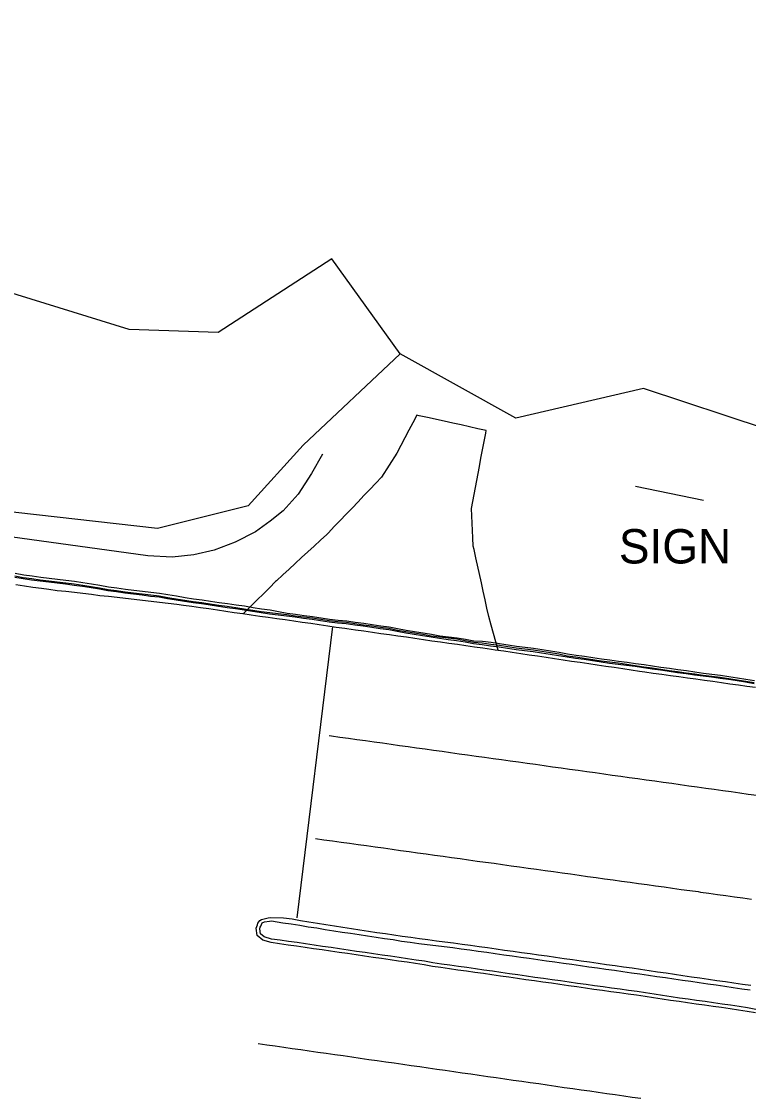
# Model space of a CAD drawing. Extents: x 1901471 to 1963503, y 756461 to 799997.
# Drawn here: x 1941476.1 to 1941560.8, y 780343.4 to 780468.7 of the extents above; entities that cross this region are included whole.
import ezdxf

# ---------------------------------------------------------------- set-up
doc = ezdxf.new("R2010")
doc.units = 0
for name, color, linetype in [('RD_EX_Bldg', 7, 'Continuous'), ('RD_EX_Conc', 7, 'Continuous'), ('RD_EX_Driveway', 7, 'Continuous'), ('RD_EX_GuardRail', 7, 'Continuous'), ('RD_EX_Road', 7, 'Continuous'), ('RD_EX_VEG', 7, 'Continuous')]:
    doc.layers.add(name, color=color, linetype=linetype)

msp = doc.modelspace()

# ---------------------------------------------------------------- linework, layer by layer
at = {"layer": 'RD_EX_Bldg'}
msp.add_lwpolyline([(1941547.6, 780414.59), (1941555.51, 780412.96)], dxfattribs=at)
at = {"layer": 'RD_EX_Conc'}
for points in [[(1941475.33, 780404.13), (1941476.31, 780403.96), (1941477.3, 780403.82), (1941478.29, 780403.68), (1941479.28, 780403.56), (1941480.25, 780403.45), (1941481.25, 780403.33), (1941482.24, 780403.2), (1941483.23, 780403.04), (1941484.21, 780402.89), (1941485.2, 780402.75), (1941486.19, 780402.54), (1941487.18, 780402.43), (1941488.17, 780402.27), (1941489.16, 780402.16), (1941490.15, 780402.03), (1941491.15, 780401.91), (1941492.14, 780401.8), (1941493.13, 780401.63), (1941494.12, 780401.48), (1941495.12, 780401.31), (1941496.11, 780401.16), (1941497.1, 780401.02), (1941498.09, 780400.88), (1941499.08, 780400.74), (1941500.07, 780400.6), (1941501.06, 780400.45), (1941502.05, 780400.31), (1941503.03, 780400.13), (1941504.02, 780400), (1941505.01, 780399.86), (1941506.01, 780399.74), (1941507, 780399.63), (1941507.99, 780399.49), (1941508.98, 780399.36), (1941509.98, 780399.25), (1941510.96, 780399.08), (1941511.95, 780398.94), (1941512.94, 780398.82), (1941513.94, 780398.73), (1941514.93, 780398.59), (1941515.92, 780398.45), (1941516.91, 780398.31), (1941517.9, 780398.17), (1941518.89, 780398.03), (1941519.87, 780397.83), (1941520.86, 780397.66), (1941521.85, 780397.49), (1941522.84, 780397.35), (1941523.82, 780397.17), (1941524.81, 780397.03), (1941525.8, 780396.91), (1941526.8, 780396.79), (1941527.78, 780396.62), (1941528.76, 780396.4), (1941529.76, 780396.34), (1941530.75, 780396.2), (1941531.75, 780396.06), (1941532.73, 780395.91), (1941533.72, 780395.76), (1941534.72, 780395.64), (1941535.71, 780395.51), (1941536.7, 780395.36), (1941537.69, 780395.21), (1941538.68, 780395.07), (1941538.68, 780395.07), (1941539.65, 780394.84), (1941540.64, 780394.7), (1941541.63, 780394.56), (1941542.62, 780394.41), (1941543.61, 780394.26), (1941544.6, 780394.13), (1941545.59, 780393.99), (1941546.58, 780393.85), (1941547.57, 780393.71), (1941548.56, 780393.56), (1941549.55, 780393.42), (1941550.54, 780393.28), (1941551.52, 780393.13), (1941552.51, 780392.99), (1941553.51, 780392.86), (1941554.5, 780392.72), (1941555.49, 780392.58), (1941556.48, 780392.46), (1941557.47, 780392.33), (1941558.46, 780392.19), (1941559.45, 780392.04), (1941560.44, 780391.87), (1941561.42, 780391.72)], [(1941475.37, 780404.44), (1941476.36, 780404.27), (1941477.35, 780404.13), (1941478.34, 780403.99), (1941479.33, 780403.88), (1941480.29, 780403.76), (1941481.28, 780403.65), (1941482.27, 780403.51), (1941483.26, 780403.36), (1941484.25, 780403.21), (1941485.24, 780403.06), (1941486.22, 780402.86), (1941487.22, 780402.74), (1941488.21, 780402.59), (1941489.2, 780402.48), (1941490.19, 780402.35), (1941491.18, 780402.23), (1941492.18, 780402.12), (1941493.16, 780401.95), (1941494.15, 780401.8), (1941495.16, 780401.62), (1941496.15, 780401.48), (1941497.14, 780401.34), (1941498.13, 780401.19), (1941499.12, 780401.05), (1941500.11, 780400.91), (1941501.1, 780400.77), (1941502.09, 780400.63), (1941503.08, 780400.45), (1941504.07, 780400.31), (1941505.06, 780400.17), (1941506.04, 780400), (1941507.03, 780399.81), (1941508.02, 780399.67), (1941509, 780399.52), (1941510, 780399.42), (1941510.99, 780399.24), (1941511.98, 780399.1), (1941512.97, 780398.98), (1941513.97, 780398.89), (1941514.95, 780398.75), (1941515.95, 780398.62), (1941516.94, 780398.48), (1941517.93, 780398.33), (1941518.92, 780398.19), (1941519.9, 780397.99), (1941520.88, 780397.82), (1941521.87, 780397.66), (1941522.86, 780397.51), (1941523.84, 780397.33), (1941524.83, 780397.17), (1941525.82, 780397.05), (1941526.82, 780396.93), (1941527.8, 780396.77), (1941528.79, 780396.57), (1941529.79, 780396.54), (1941530.78, 780396.4), (1941531.78, 780396.26), (1941532.76, 780396.11), (1941533.75, 780395.96), (1941534.75, 780395.84), (1941535.74, 780395.71), (1941536.73, 780395.56), (1941537.72, 780395.41), (1941538.7, 780395.27), (1941538.7, 780395.27), (1941539.69, 780395.07), (1941540.68, 780394.92), (1941541.67, 780394.78), (1941542.65, 780394.63), (1941543.64, 780394.49), (1941544.63, 780394.35), (1941545.62, 780394.21), (1941546.62, 780394.08), (1941547.61, 780393.94), (1941548.6, 780393.8), (1941549.58, 780393.66), (1941550.57, 780393.52), (1941551.56, 780393.37), (1941552.55, 780393.23), (1941553.54, 780393.1), (1941554.53, 780392.96), (1941555.52, 780392.82), (1941556.51, 780392.7), (1941557.5, 780392.57), (1941558.49, 780392.43), (1941559.48, 780392.28), (1941560.47, 780392.11), (1941561.46, 780391.96)], [(1941475.31, 780404), (1941476.29, 780403.83), (1941477.28, 780403.69), (1941478.27, 780403.55), (1941479.27, 780403.44), (1941480.24, 780403.32), (1941481.23, 780403.2), (1941482.22, 780403.07), (1941483.21, 780402.92), (1941484.2, 780402.77), (1941485.19, 780402.62), (1941486.17, 780402.42), (1941487.17, 780402.3), (1941488.15, 780402.15), (1941489.15, 780402.03), (1941490.14, 780401.91), (1941491.13, 780401.78), (1941492.13, 780401.68), (1941493.11, 780401.51), (1941494.1, 780401.35), (1941495.1, 780401.18), (1941496.09, 780401.04), (1941497.08, 780400.9), (1941498.07, 780400.75), (1941499.06, 780400.61), (1941500.05, 780400.47), (1941501.04, 780400.33), (1941502.03, 780400.19), (1941503.01, 780400.01), (1941504, 780399.87), (1941504.99, 780399.73), (1941505.99, 780399.6), (1941506.98, 780399.49), (1941507.97, 780399.35), (1941508.96, 780399.21), (1941509.96, 780399.1), (1941510.94, 780398.93), (1941511.93, 780398.79), (1941512.92, 780398.67), (1941513.92, 780398.58), (1941514.91, 780398.44), (1941515.9, 780398.3), (1941516.89, 780398.16), (1941517.88, 780398.02), (1941518.87, 780397.88), (1941519.85, 780397.68), (1941520.84, 780397.51), (1941521.83, 780397.35), (1941522.81, 780397.2), (1941523.8, 780397.02), (1941524.79, 780396.87), (1941525.78, 780396.74), (1941526.77, 780396.62), (1941527.76, 780396.46), (1941528.74, 780396.27), (1941529.73, 780396.14), (1941530.72, 780396), (1941531.72, 780395.86), (1941532.7, 780395.71), (1941533.69, 780395.56), (1941534.69, 780395.44), (1941535.68, 780395.31), (1941536.67, 780395.16), (1941537.66, 780395.01), (1941538.65, 780394.87), (1941538.65, 780394.87), (1941539.63, 780394.7), (1941540.62, 780394.56), (1941541.61, 780394.42), (1941542.6, 780394.27), (1941543.59, 780394.12), (1941544.58, 780393.98), (1941545.57, 780393.84), (1941546.57, 780393.75), (1941547.56, 780393.61), (1941548.55, 780393.46), (1941549.53, 780393.32), (1941550.52, 780393.19), (1941551.51, 780393.04), (1941552.5, 780392.9), (1941553.49, 780392.76), (1941554.48, 780392.62), (1941555.47, 780392.49), (1941556.47, 780392.36), (1941557.46, 780392.23), (1941558.45, 780392.1), (1941559.44, 780391.94), (1941560.42, 780391.78), (1941561.41, 780391.62)], [(1941561.63, 780353.65), (1941560.65, 780353.83), (1941559.66, 780353.99), (1941558.67, 780354.13), (1941557.68, 780354.27), (1941556.69, 780354.41), (1941555.7, 780354.55), (1941554.71, 780354.69), (1941553.72, 780354.83), (1941552.73, 780354.97), (1941551.74, 780355.11), (1941550.75, 780355.25), (1941549.76, 780355.42), (1941548.77, 780355.58), (1941547.78, 780355.72), (1941546.79, 780355.86), (1941545.8, 780356), (1941544.81, 780356.12), (1941543.82, 780356.26), (1941542.83, 780356.4), (1941541.84, 780356.54), (1941540.85, 780356.68), (1941539.86, 780356.82), (1941538.87, 780356.96), (1941537.88, 780357.1), (1941536.89, 780357.24), (1941535.9, 780357.38), (1941534.91, 780357.52), (1941533.92, 780357.66), (1941532.93, 780357.8), (1941531.94, 780357.94), (1941530.95, 780358.09), (1941530.95, 780358.09), (1941529.96, 780358.23), (1941528.97, 780358.37), (1941527.98, 780358.51), (1941526.99, 780358.65), (1941526, 780358.79), (1941525.01, 780358.93), (1941524.02, 780359.07), (1941523.04, 780359.26), (1941522.05, 780359.4), (1941521.06, 780359.54), (1941520.07, 780359.69), (1941519.08, 780359.83), (1941518.09, 780359.98), (1941517.1, 780360.12), (1941516.11, 780360.27), (1941515.12, 780360.41), (1941514.14, 780360.56), (1941513.15, 780360.7), (1941512.16, 780360.85), (1941511.17, 780360.98), (1941510.18, 780361.13), (1941509.19, 780361.27), (1941508.2, 780361.42), (1941507.21, 780361.56), (1941506.22, 780361.7), (1941505.23, 780361.84), (1941504.35, 780362.1), (1941503.93, 780362.45), (1941503.84, 780363.02), (1941503.91, 780363.21), (1941503.97, 780363.33), (1941504.04, 780363.53), (1941504.13, 780363.72), (1941504.4, 780363.84), (1941504.97, 780363.93), (1941505.2, 780363.97), (1941506.53, 780363.73), (1941507.52, 780363.61), (1941508.51, 780363.44), (1941509.49, 780363.28), (1941510.48, 780363.13), (1941511.47, 780362.96), (1941512.46, 780362.81), (1941513.44, 780362.66), (1941514.43, 780362.51), (1941515.42, 780362.36), (1941516.41, 780362.2), (1941517.4, 780362.05), (1941518.39, 780361.91), (1941519.38, 780361.77), (1941520.36, 780361.61), (1941521.36, 780361.48), (1941522.36, 780361.33), (1941523.35, 780361.2), (1941524.34, 780361.08), (1941525.34, 780360.99), (1941526.33, 780360.86), (1941527.32, 780360.72), (1941528.31, 780360.58), (1941529.3, 780360.44), (1941530.29, 780360.3), (1941531.28, 780360.16), (1941532.27, 780360.02), (1941533.26, 780359.88), (1941534.25, 780359.74), (1941535.24, 780359.6), (1941536.23, 780359.46), (1941537.22, 780359.32), (1941538.21, 780359.18), (1941539.2, 780359.04), (1941540.19, 780358.9), (1941541.18, 780358.76), (1941542.17, 780358.62), (1941543.16, 780358.48), (1941544.15, 780358.34), (1941545.14, 780358.21), (1941546.13, 780358.07), (1941547.12, 780357.92), (1941548.11, 780357.78), (1941549.1, 780357.64), (1941550.09, 780357.49), (1941551.08, 780357.35), (1941552.07, 780357.21), (1941553.06, 780357.06), (1941554.05, 780356.92), (1941555.03, 780356.78), (1941556.02, 780356.63), (1941557.01, 780356.49), (1941558, 780356.35), (1941558.99, 780356.2), (1941559.98, 780356.06), (1941560.97, 780355.91)]]:
    msp.add_lwpolyline(points, dxfattribs=at)
at = {"layer": 'RD_EX_Driveway'}
msp.add_lwpolyline([(1941531.62, 780395.49), (1941531.08, 780397.41), (1941530.81, 780398.38), (1941530.52, 780399.41), (1941530.3, 780400.39), (1941530.09, 780401.36), (1941529.87, 780402.34), (1941529.66, 780403.31), (1941529.01, 780406.23), (1941528.8, 780407.21), (1941528.71, 780407.59), (1941528.67, 780408.57), (1941528.52, 780412), (1941529.43, 780416.86), (1941529.61, 780417.83), (1941529.8, 780418.8), (1941529.98, 780419.78), (1941530.16, 780420.75), (1941530.22, 780421.06), (1941529.25, 780421.28), (1941528.27, 780421.49), (1941527.29, 780421.71), (1941526.32, 780421.93), (1941525.34, 780422.14), (1941523.39, 780422.57), (1941522.41, 780422.79), (1941522.14, 780422.85), (1941521.67, 780421.97), (1941521.21, 780421.09), (1941520.75, 780420.21), (1941520.29, 780419.33), (1941519.82, 780418.44), (1941518.04, 780415.64), (1941517.35, 780414.92), (1941516.66, 780414.2), (1941515.97, 780413.48), (1941515.29, 780412.76), (1941514.6, 780412.04), (1941513.91, 780411.32), (1941513.22, 780410.6), (1941512.53, 780409.88), (1941511.84, 780409.16), (1941511.65, 780408.96), (1941510.92, 780408.29), (1941510.18, 780407.61), (1941509.45, 780406.94), (1941508.72, 780406.27), (1941507.99, 780405.59), (1941507.26, 780404.92), (1941506.52, 780404.25), (1941505.79, 780403.57), (1941505.68, 780403.47), (1941504.97, 780402.76), (1941502.85, 780400.64), (1941502.15, 780399.94), (1941501.95, 780399.74)], dxfattribs=at)
at = {"layer": 'RD_EX_GuardRail'}
msp.add_lwpolyline([(1941511.16, 780418.31), (1941509.87, 780416.06), (1941508.34, 780413.66), (1941506.57, 780411.72), (1941505.06, 780410.49), (1941503.35, 780409.25), (1941501, 780408.05), (1941498.54, 780407.12), (1941496.17, 780406.57), (1941493.64, 780406.31), (1941490.83, 780406.47), (1941474.78, 780408.68), (1941438.68, 780413.85), (1941402.5, 780418.93), (1941374.66, 780422.67), (1941348.1, 780426.45), (1941316.94, 780430.82), (1941278.92, 780436.19)], dxfattribs=at)
at = {"layer": 'RD_EX_Road'}
for points in [[(1941475.46, 780403.12), (1941476.45, 780402.97), (1941477.44, 780402.83), (1941478.43, 780402.69), (1941479.28, 780402.57), (1941480.27, 780402.45), (1941481.27, 780402.34), (1941482.26, 780402.22), (1941483.25, 780402.11), (1941484.25, 780401.99), (1941485.24, 780401.87), (1941486.23, 780401.76), (1941487.23, 780401.64), (1941488.22, 780401.53), (1941489.21, 780401.41), (1941490.21, 780401.3), (1941491.2, 780401.18), (1941492.19, 780401.06), (1941493.19, 780400.95), (1941494.18, 780400.83), (1941494.95, 780400.74), (1941495.94, 780400.6), (1941496.93, 780400.46), (1941497.92, 780400.32), (1941498.91, 780400.17), (1941499.9, 780400.03), (1941500.88, 780399.89), (1941501.87, 780399.75), (1941502.86, 780399.61), (1941503.85, 780399.46), (1941504.84, 780399.32), (1941505.83, 780399.18), (1941506.82, 780399.04), (1941507.81, 780398.89), (1941508.8, 780398.75), (1941509.79, 780398.61), (1941510.78, 780398.47), (1941511.77, 780398.33), (1941512.76, 780398.18), (1941513.75, 780398.04), (1941514, 780398.01), (1941514.99, 780397.87), (1941515.98, 780397.72), (1941516.97, 780397.58), (1941517.96, 780397.44), (1941518.95, 780397.3), (1941519.94, 780397.16), (1941520.93, 780397.02), (1941521.92, 780396.88), (1941522.91, 780396.74), (1941523.9, 780396.59), (1941524.89, 780396.45), (1941525.88, 780396.31), (1941526.87, 780396.17), (1941527.86, 780396.03), (1941528.85, 780395.89), (1941529.84, 780395.75), (1941530.83, 780395.61), (1941531.27, 780395.54), (1941532.26, 780395.4), (1941533.25, 780395.25), (1941534.24, 780395.1), (1941535.23, 780394.96), (1941536.21, 780394.81), (1941537.2, 780394.66), (1941538.19, 780394.52), (1941539.18, 780394.37), (1941540.17, 780394.22), (1941541.16, 780394.07), (1941542.15, 780393.93), (1941543.14, 780393.78), (1941544.13, 780393.63), (1941545.12, 780393.49), (1941546.11, 780393.34), (1941547.1, 780393.19), (1941548.08, 780393.05), (1941548.69, 780392.96), (1941549.68, 780392.82), (1941550.67, 780392.68), (1941551.66, 780392.54), (1941552.65, 780392.41), (1941553.64, 780392.27), (1941554.63, 780392.13), (1941555.62, 780392), (1941556.61, 780391.86), (1941557.6, 780391.72), (1941558.59, 780391.58), (1941559.59, 780391.45), (1941560.58, 780391.31), (1941561.57, 780391.17)], [(1941508.22, 780364.32), (1941512.36, 780398.24)], [(1941561.72, 780378.55), (1941560.73, 780378.69), (1941559.74, 780378.83), (1941558.75, 780378.97), (1941557.76, 780379.11), (1941556.77, 780379.25), (1941555.78, 780379.38), (1941554.79, 780379.52), (1941553.8, 780379.66), (1941552.81, 780379.8), (1941551.82, 780379.94), (1941550.83, 780380.08), (1941549.84, 780380.21), (1941548.85, 780380.35), (1941547.86, 780380.49), (1941546.87, 780380.63), (1941545.88, 780380.77), (1941544.89, 780380.9), (1941543.9, 780381.04), (1941542.91, 780381.18), (1941541.92, 780381.32), (1941540.92, 780381.46), (1941539.93, 780381.6), (1941538.94, 780381.73), (1941537.95, 780381.87), (1941537.95, 780381.87), (1941536.96, 780382.01), (1941535.97, 780382.15), (1941534.98, 780382.29), (1941533.99, 780382.43), (1941533, 780382.56), (1941532.01, 780382.7), (1941531.02, 780382.84), (1941530.03, 780382.98), (1941529.04, 780383.12), (1941528.05, 780383.26), (1941527.06, 780383.39), (1941526.07, 780383.53), (1941525.08, 780383.67), (1941524.09, 780383.81), (1941523.1, 780383.95), (1941522.11, 780384.09), (1941521.12, 780384.22), (1941520.13, 780384.36), (1941519.14, 780384.5), (1941518.15, 780384.64), (1941517.16, 780384.78), (1941516.17, 780384.91), (1941515.17, 780385.05), (1941514.18, 780385.19), (1941513.19, 780385.33), (1941512.2, 780385.47), (1941511.92, 780385.51)], [(1941510.33, 780373.55), (1941511.32, 780373.41), (1941512.32, 780373.27), (1941513.31, 780373.14), (1941514.3, 780373), (1941515.29, 780372.86), (1941516.28, 780372.72), (1941517.27, 780372.58), (1941518.26, 780372.45), (1941519.25, 780372.31), (1941520.24, 780372.17), (1941521.23, 780372.03), (1941522.22, 780371.9), (1941523.21, 780371.76), (1941524.2, 780371.62), (1941525.19, 780371.48), (1941526.18, 780371.35), (1941527.17, 780371.21), (1941528.16, 780371.07), (1941529.15, 780370.93), (1941530.14, 780370.8), (1941531.13, 780370.66), (1941532.12, 780370.52), (1941533.12, 780370.38), (1941534.11, 780370.25), (1941535.1, 780370.11), (1941536.09, 780369.97), (1941537.08, 780369.83), (1941538.07, 780369.7), (1941539.06, 780369.56), (1941540.05, 780369.42), (1941541.04, 780369.28), (1941542.03, 780369.14), (1941543.02, 780369.01), (1941544.01, 780368.87), (1941545, 780368.73), (1941545.99, 780368.59), (1941546.98, 780368.46), (1941547.97, 780368.32), (1941548.96, 780368.18), (1941549.95, 780368.04), (1941550.94, 780367.91), (1941551.93, 780367.77), (1941552.92, 780367.63), (1941553.92, 780367.49), (1941554.91, 780367.36), (1941555.16, 780367.32), (1941556.15, 780367.18), (1941557.14, 780367.04), (1941558.13, 780366.9), (1941559.12, 780366.77), (1941560.11, 780366.63), (1941561.1, 780366.49)], [(1941561.57, 780353.24), (1941560.59, 780353.42), (1941559.6, 780353.57), (1941558.61, 780353.71), (1941557.62, 780353.85), (1941556.63, 780353.99), (1941555.64, 780354.13), (1941554.65, 780354.27), (1941553.66, 780354.42), (1941552.67, 780354.56), (1941551.68, 780354.7), (1941550.69, 780354.84), (1941549.7, 780355.01), (1941548.72, 780355.16), (1941547.73, 780355.3), (1941546.74, 780355.44), (1941545.75, 780355.58), (1941544.75, 780355.7), (1941543.76, 780355.84), (1941542.77, 780355.98), (1941541.78, 780356.12), (1941540.79, 780356.26), (1941539.8, 780356.4), (1941538.81, 780356.55), (1941537.82, 780356.69), (1941536.83, 780356.83), (1941535.84, 780356.97), (1941534.85, 780357.11), (1941533.86, 780357.25), (1941532.87, 780357.39), (1941531.88, 780357.53), (1941530.89, 780357.67), (1941529.9, 780357.81), (1941529.9, 780357.81), (1941528.91, 780357.95), (1941527.92, 780358.09), (1941526.93, 780358.23), (1941525.94, 780358.37), (1941524.95, 780358.51), (1941523.96, 780358.66), (1941522.98, 780358.84), (1941521.99, 780358.98), (1941521, 780359.13), (1941520.01, 780359.27), (1941519.02, 780359.42), (1941518.03, 780359.56), (1941517.04, 780359.71), (1941516.05, 780359.85), (1941515.06, 780360), (1941514.07, 780360.14), (1941513.08, 780360.29), (1941512.1, 780360.43), (1941511.1, 780360.57), (1941510.12, 780360.71), (1941509.13, 780360.86), (1941508.14, 780361), (1941507.15, 780361.14), (1941506.16, 780361.29), (1941505.17, 780361.43), (1941504.22, 780361.7), (1941503.55, 780362.27), (1941503.43, 780363.12), (1941503.51, 780363.31), (1941503.58, 780363.49), (1941503.64, 780363.68), (1941503.73, 780363.86), (1941503.86, 780364.02), (1941504.07, 780364.1), (1941504.84, 780364.33), (1941505.05, 780364.36), (1941506.62, 780364.3), (1941507.61, 780364.19), (1941508.6, 780364.01), (1941509.58, 780363.86), (1941510.57, 780363.7), (1941511.56, 780363.54), (1941512.55, 780363.38), (1941513.53, 780363.24), (1941514.52, 780363.08), (1941515.51, 780362.93), (1941516.5, 780362.77), (1941517.49, 780362.62), (1941518.48, 780362.48), (1941519.47, 780362.34), (1941520.45, 780362.19), (1941521.45, 780362.05), (1941522.44, 780361.9), (1941523.43, 780361.77), (1941524.42, 780361.65), (1941525.41, 780361.53), (1941526.41, 780361.4), (1941527.4, 780361.26), (1941528.39, 780361.12), (1941529.38, 780360.98), (1941530.37, 780360.84), (1941531.36, 780360.7), (1941532.35, 780360.56), (1941533.34, 780360.42), (1941534.33, 780360.29), (1941535.32, 780360.15), (1941536.31, 780360.01), (1941537.3, 780359.87), (1941538.29, 780359.73), (1941539.28, 780359.59), (1941540.27, 780359.45), (1941541.26, 780359.31), (1941542.25, 780359.17), (1941543.24, 780359.03), (1941544.23, 780358.89), (1941545.22, 780358.75), (1941546.21, 780358.61), (1941547.2, 780358.47), (1941548.19, 780358.32), (1941549.18, 780358.18), (1941550.17, 780358.04), (1941551.16, 780357.89), (1941552.15, 780357.75), (1941553.13, 780357.61), (1941554.12, 780357.46), (1941555.11, 780357.32), (1941556.1, 780357.18), (1941557.09, 780357.03), (1941558.08, 780356.89), (1941559.07, 780356.75), (1941560.06, 780356.6), (1941561.05, 780356.46)], [(1941503.67, 780349.67), (1941504.66, 780349.53), (1941505.65, 780349.39), (1941506.64, 780349.25), (1941507.63, 780349.1), (1941508.62, 780348.96), (1941509.61, 780348.82), (1941510.6, 780348.68), (1941511.59, 780348.54), (1941512.58, 780348.4), (1941513.57, 780348.26), (1941514.56, 780348.11), (1941515.55, 780347.97), (1941516.54, 780347.83), (1941517.53, 780347.69), (1941518.52, 780347.55), (1941519.51, 780347.41), (1941520.5, 780347.26), (1941521.49, 780347.12), (1941522.48, 780346.98), (1941523.47, 780346.84), (1941524.46, 780346.7), (1941525.45, 780346.56), (1941526.44, 780346.41), (1941527.43, 780346.27), (1941528.42, 780346.13), (1941529.41, 780345.99), (1941530.4, 780345.85), (1941531.39, 780345.71), (1941532.38, 780345.56), (1941533.37, 780345.42), (1941534.36, 780345.28), (1941535.35, 780345.14), (1941536.34, 780345), (1941537.33, 780344.86), (1941538.32, 780344.71), (1941539.31, 780344.57), (1941540.3, 780344.43), (1941541.29, 780344.29), (1941542.28, 780344.15), (1941543.27, 780344.01), (1941544.26, 780343.86), (1941545.25, 780343.72), (1941546.24, 780343.58), (1941547.23, 780343.44), (1941548.22, 780343.3)]]:
    msp.add_lwpolyline(points, dxfattribs=at)
at = {"layer": 'RD_EX_VEG'}
for points in [[(1941520.2, 780429.99), (1941508.91, 780419.36), (1941502.5, 780412.29), (1941491.94, 780409.67), (1941456.51, 780413.65), (1941401.64, 780421.51), (1941341.1, 780430.31), (1941301.6, 780435.97), (1941296.14, 780441.13), (1941293.26, 780446.28), (1941290.43, 780473.07)], [(1941668.5, 780472.07), (1941651.72, 780453.38), (1941655.26, 780442.52), (1941665.11, 780431.73), (1941672.18, 780423.02), (1941684.88, 780415.05), (1941684.53, 780405.59), (1941673.05, 780405.24), (1941650.45, 780413.1), (1941623.76, 780423.63), (1941604.81, 780431.66), (1941594.84, 780441.15), (1941570.5, 780434.76), (1941562.86, 780421.22), (1941548.53, 780425.97), (1941533.66, 780422.52), (1941520.2, 780429.99), (1941512.25, 780441.07), (1941499.01, 780432.47), (1941488.65, 780432.81), (1941473.97, 780437.38)]]:
    msp.add_lwpolyline(points, dxfattribs=at)

# ---------------------------------------------------------------- texts
at = {"layer": 'RD_EX_Road'}
msp.add_text('SIGN', height=4, dxfattribs=at).set_placement((1941545.67, 780405.58))

doc.saveas('drawing.dxf')
